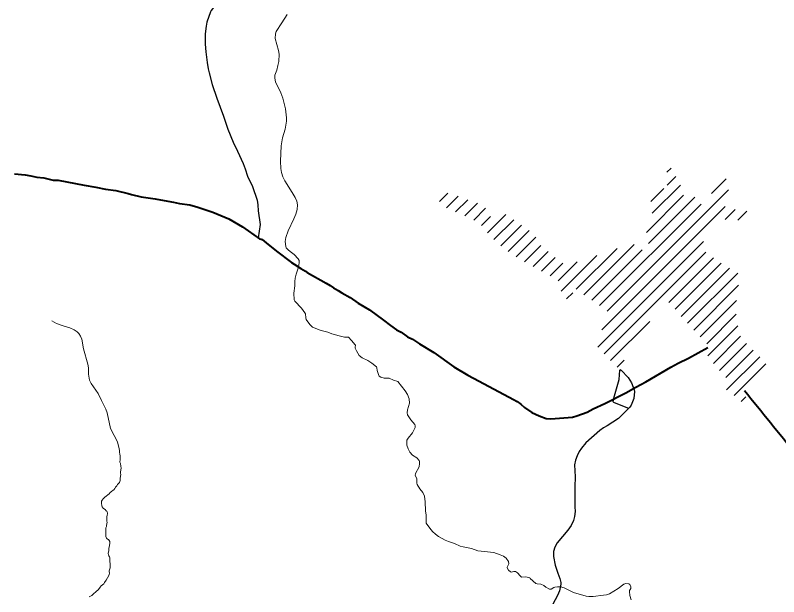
# Model space of a CAD drawing. Extents: x -1643653 to 4543381, y 1624270 to 13878484.
# Drawn here: x 613629 to 616082, y 8910770 to 8912638 of the extents above; entities that cross this region are included whole.
import ezdxf

# ---------------------------------------------------------------- set-up
doc = ezdxf.new("R2010")
doc.units = 0
doc.header["$LTSCALE"] = 160
doc.layers.add('6', color=7, linetype='Continuous', lineweight=13)
doc.layers.add('60', color=7, linetype='Continuous', lineweight=13)

msp = doc.modelspace()

# ---------------------------------------------------------------- linework, layer by layer
at = {"layer": '6'}
for p, q in [((615722.8, 8912133.8), (615735.8, 8912146.7)), ((615723.1, 8912091.6), (615751.6, 8912120.1)), ((615866.2, 8912064.9), (615913.5, 8912112.3)), ((615670.7, 8912039.2), (615712.3, 8912080.8)), ((615675.8, 8912001.9), (615765.9, 8912092)), ((614991.9, 8912039.2), (615018.6, 8912065.9)), ((615014.2, 8912019), (615051.5, 8912056.4)), ((615530.8, 8911687.2), (615920.2, 8912076.6)), ((615656.6, 8911940.3), (615776.4, 8912060.1)), ((615663.6, 8911904.8), (615812.3, 8912053.5)), ((615043.8, 8912006.3), (615082.5, 8912044.9)), ((615073.5, 8911993.6), (615114.1, 8912034.1)), ((615506.2, 8911705), (615832.4, 8912031.2)), ((615102.3, 8911979.9), (615140.1, 8912017.8)), ((615513.3, 8911627.3), (615909.8, 8912023.7)), ((615910.3, 8911981.8), (615942, 8912013.5)), ((615950.2, 8911979.3), (615979.5, 8912008.6)), ((615127, 8911962.2), (615156.3, 8911991.4)), ((615145.9, 8911938.7), (615204.6, 8911997.4)), ((615166.7, 8911917), (615230.7, 8911981)), ((615189.2, 8911897.1), (615255.5, 8911963.4)), ((615213, 8911878.5), (615280.3, 8911945.8)), ((615238.2, 8911861.3), (615301.4, 8911924.5)), ((615500.3, 8911571.8), (615839.7, 8911911.2)), ((615265.1, 8911845.7), (615317.8, 8911898.4)), ((615431.6, 8911757.6), (615562.9, 8911888.9)), ((615456.2, 8911739.8), (615617.5, 8911901.2)), ((615481.7, 8911722.9), (615642.7, 8911883.9)), ((615292.7, 8911830.9), (615340.7, 8911878.9)), ((615320.2, 8911816), (615363.8, 8911859.6)), ((615382.8, 8911751.2), (615497.4, 8911865.9)), ((615521.1, 8911550.2), (615847.5, 8911876.6)), ((615728.4, 8911715.1), (615872.1, 8911858.8)), ((615347.4, 8911800.8), (615388.4, 8911841.7)), ((615373.7, 8911784.6), (615434.8, 8911845.7)), ((615748.9, 8911693.2), (615897, 8911841.2)), ((615768.1, 8911669.9), (615923.5, 8911825.3)), ((615788.8, 8911648.1), (615950.1, 8911809.5)), ((615809.4, 8911626.3), (615953.2, 8911770.2)), ((615400.2, 8911726.3), (615420.1, 8911746.2)), ((615830, 8911604.6), (615946.5, 8911721.1)), ((615850.5, 8911582.5), (615945.5, 8911677.5)), ((615541.9, 8911528.6), (615667.5, 8911654.2)), ((615854.5, 8911544.2), (615950.1, 8911639.7)), ((615872.1, 8911519.3), (615959.2, 8911606.5)), ((615891.5, 8911496.3), (615978.4, 8911583.2)), ((615911.6, 8911474), (616000, 8911562.4)), ((615914.5, 8911434.4), (616020.8, 8911540.8)), ((615562.9, 8911507.2), (615585.5, 8911529.7)), ((615938.9, 8911416.4), (616040.5, 8911518)), ((615961.7, 8911396.8), (615976.5, 8911411.6))]:
    msp.add_line(p, q, dxfattribs=at)
at = {"layer": '6', "lineweight": 25}
for points in [[(614353.8, 8912761.2), (614336.9, 8912742.6), (614312.7, 8912712.9), (614299.8, 8912700.8), (614288.1, 8912687.2), (614265.4, 8912663), (614258.3, 8912653.2), (614256, 8912648.7), (614244.8, 8912614.9), (614242.1, 8912602.1), (614238.8, 8912578), (614238.7, 8912544.3), (614240.6, 8912520.4), (614245.5, 8912486.2)], [(614245.5, 8912486.2), (614248.5, 8912465.4), (614251.4, 8912452.5), (614261.7, 8912415.4), (614276.3, 8912371.6), (614298, 8912313.3), (614311.5, 8912271.9), (614311.5, 8912271.9), (614328.6, 8912229.8), (614343.1, 8912200.7), (614360.8, 8912161.7), (614367, 8912144.3)], [(614367, 8912144.3), (614375.3, 8912120.7), (614391.5, 8912087.1), (614405.8, 8912044.1), (614407.9, 8912028.6), (614409.2, 8912009.7), (614415.2, 8911965.8), (614409.2, 8911922.5)], [(615599.9, 8911375), (615570.6, 8911385.8), (615552.6, 8911394.1), (615550.1, 8911396.3), (615552, 8911408.1), (615569.5, 8911467.6), (615571.8, 8911497.7), (615572.6, 8911500), (615576.1, 8911497.3), (615598, 8911474.4), (615609.3, 8911456.9), (615617.4, 8911434.8), (615618, 8911429.4), (615616.8, 8911406.4), (615607.9, 8911385.5), (615603.3, 8911379.1), (615567.2, 8911342.2), (615530.8, 8911318.5), (615518.9, 8911311.9), (615507.1, 8911303.9), (615461.7, 8911264.1), (615448.1, 8911247.4), (615440.7, 8911235.9), (615434.2, 8911222.9), (615429.1, 8911208.4), (615426.1, 8911193.8), (615427.6, 8911155.1), (615426.4, 8911122.4), (615426.8, 8911058.8), (615427.6, 8911043.4), (615425.9, 8911028), (615422.1, 8911015), (615414.6, 8910998.4), (615403.9, 8910983.4), (615369.6, 8910943.1), (615362.5, 8910929), (615358.7, 8910915.2), (615358.7, 8910898.9), (615363.5, 8910871.4), (615371.8, 8910845.5), (615378.5, 8910828.5), (615382, 8910815.5), (615381.8, 8910809.8), (615377.1, 8910788.9), (615371.3, 8910773.5), (615341.2, 8910717.8)]]:
    msp.add_lwpolyline(points, dxfattribs=at)
at = {"layer": '6'}
for points in [[(614502.2, 8912639.9), (614484.8, 8912613.7), (614467.5, 8912585.5), (614465.3, 8912578.2), (614464, 8912563.3), (614475.1, 8912524.1), (614477.1, 8912512.2), (614475.3, 8912489.2), (614472.9, 8912476.4), (614468.8, 8912461.3), (614462.4, 8912445.2), (614462.6, 8912435.7), (614465.5, 8912423.8), (614481.8, 8912388.7), (614488.3, 8912371.2), (614496.7, 8912337), (614500.2, 8912308.2), (614500.5, 8912297.9), (614495.6, 8912271.6), (614487.7, 8912244.4), (614483.1, 8912218.1), (614480.7, 8912168.7), (614482.5, 8912145.7), (614484.5, 8912132.9)], [(614502.2, 8912639.9), (614484.8, 8912613.7), (614467.5, 8912585.5), (614465.3, 8912578.2), (614464, 8912563.3), (614475.1, 8912524.1), (614477.1, 8912512.2), (614475.3, 8912489.2), (614472.9, 8912476.4), (614468.8, 8912461.3), (614462.4, 8912445.2), (614462.6, 8912435.7), (614465.5, 8912423.8), (614481.8, 8912388.7), (614488.3, 8912371.2), (614496.7, 8912337), (614500.2, 8912308.2), (614500.5, 8912297.9), (614495.6, 8912271.6), (614487.7, 8912244.4), (614483.1, 8912218.1), (614480.7, 8912168.7), (614482.5, 8912145.7), (614484.5, 8912132.9)], [(614484.5, 8912132.9), (614488.5, 8912118.5), (614494.8, 8912105.6), (614519, 8912068.7), (614528.5, 8912052.3), (614533.6, 8912040.3), (614535.2, 8912029.2), (614534.1, 8912013.9), (614530.5, 8911998.8), (614524.3, 8911983.7), (614505.6, 8911945.2), (614498.3, 8911923.7), (614495.8, 8911911), (614498.1, 8911894.5), (614499.6, 8911890.4), (614505.2, 8911884.2), (614511.7, 8911878.7), (614525.4, 8911869.5), (614537.6, 8911855.5), (614541.2, 8911849.9), (614540.9, 8911842.1), (614539, 8911829.5), (614535.8, 8911818.4), (614530.9, 8911806.4), (614528.1, 8911793), (614527.1, 8911782.7), (614527.6, 8911768.3), (614524, 8911744.5), (614525, 8911723.2), (614527.2, 8911719.7), (614548.6, 8911697.1), (614559.2, 8911682.3), (614561, 8911678.1), (614562.1, 8911665.3), (614563.3, 8911660.1), (614575.8, 8911644.3), (614584.1, 8911636.2)], [(614484.5, 8912132.9), (614488.5, 8912118.5), (614494.8, 8912105.6), (614519, 8912068.7), (614528.5, 8912052.3), (614533.6, 8912040.3), (614535.2, 8912029.2), (614534.1, 8912013.9), (614530.5, 8911998.8), (614524.3, 8911983.7), (614505.6, 8911945.2), (614498.3, 8911923.7), (614495.8, 8911911), (614498.1, 8911894.5), (614499.6, 8911890.4), (614505.2, 8911884.2), (614511.7, 8911878.7), (614525.4, 8911869.5), (614537.6, 8911855.5), (614541.2, 8911849.9), (614540.9, 8911842.1), (614539, 8911829.5), (614535.8, 8911818.4), (614530.9, 8911806.4), (614528.1, 8911793), (614527.1, 8911782.7), (614527.6, 8911768.3), (614524, 8911744.5), (614525, 8911723.2), (614527.2, 8911719.7), (614548.6, 8911697.1), (614559.2, 8911682.3), (614561, 8911678.1), (614562.1, 8911665.3), (614563.3, 8911660.1), (614575.8, 8911644.3), (614584.1, 8911636.2)], [(613746.6, 8911655.6), (613761.8, 8911647), (613782.4, 8911639.6), (613803.8, 8911633.7), (613818.3, 8911626.8), (613827.9, 8911620.8), (613832.9, 8911615.2), (613838.7, 8911606.9), (613842.3, 8911596.7), (613848.4, 8911566.1), (613862.4, 8911516.5), (613864.1, 8911505.6), (613864.4, 8911484.4), (613867.7, 8911465.5), (613872.8, 8911454.6), (613895.5, 8911422.3), (613905.6, 8911400.5), (613920.2, 8911371.9), (613924.2, 8911361), (613935.1, 8911310.7), (613946.5, 8911288.1), (613957.4, 8911267.5), (613963, 8911245.3)], [(614584.1, 8911636.2), (614584.1, 8911636.2), (614608.1, 8911626), (614620.1, 8911622.5), (614632.8, 8911620.1), (614646.4, 8911614.5), (614669.5, 8911607.6), (614686.7, 8911603.6), (614699.1, 8911603.5)], [(614584.1, 8911636.2), (614584.1, 8911636.2), (614608.1, 8911626), (614620.1, 8911622.5), (614632.8, 8911620.1), (614646.4, 8911614.5), (614669.5, 8911607.6), (614686.7, 8911603.6), (614699.1, 8911603.5)], [(614699.1, 8911603.5), (614709.6, 8911592.7), (614721, 8911579.5), (614721.7, 8911577.4), (614720.5, 8911571.3), (614720.9, 8911568.5), (614725.2, 8911559.5), (614733.7, 8911545.2), (614743, 8911537.5), (614761.4, 8911528.7), (614774.6, 8911520.4), (614789, 8911508.1), (614790.7, 8911504.8), (614791.9, 8911496.1), (614796.7, 8911480.4), (614798.5, 8911478), (614803.8, 8911474.7), (614814.1, 8911471.6), (614829.7, 8911471.7), (614843.8, 8911465.2), (614857.7, 8911461.5)], [(614699.1, 8911603.5), (614709.6, 8911592.7), (614721, 8911579.5), (614721.7, 8911577.4), (614720.5, 8911571.3), (614720.9, 8911568.5), (614725.2, 8911559.5), (614733.7, 8911545.2), (614743, 8911537.5), (614761.4, 8911528.7), (614774.6, 8911520.4), (614789, 8911508.1), (614790.7, 8911504.8), (614791.9, 8911496.1), (614796.7, 8911480.4), (614798.5, 8911478), (614803.8, 8911474.7), (614814.1, 8911471.6), (614829.7, 8911471.7), (614843.8, 8911465.2), (614857.7, 8911461.5)], [(614857.7, 8911461.5), (614881.8, 8911430.8), (614888.6, 8911419.2), (614894.8, 8911405.2)], [(614857.7, 8911461.5), (614881.8, 8911430.8), (614888.6, 8911419.2), (614894.8, 8911405.2)], [(614894.8, 8911405.2), (614895.4, 8911391.4), (614888.9, 8911370.2), (614888.4, 8911360.8), (614889.1, 8911353.8), (614899.5, 8911337.6), (614912.4, 8911323), (614913.7, 8911319.3), (614914.2, 8911313.3), (614904.9, 8911296.6), (614891.1, 8911278.7), (614887.5, 8911272.7), (614886.7, 8911268.4), (614887.5, 8911257.1), (614891.3, 8911245.4), (614896.7, 8911234.7), (614905.3, 8911224.8), (614918.6, 8911216.5), (614926.2, 8911207.2), (614927.8, 8911204), (614928.2, 8911197.9), (614926.8, 8911187.5), (614914.6, 8911165.4), (614913.8, 8911159.4), (614919.2, 8911149.3), (614919.5, 8911135.1), (614920.4, 8911130.5), (614928.7, 8911116), (614938, 8911104.3), (614943.4, 8911093.3), (614946.1, 8911074.3), (614946.5, 8911046), (614948.7, 8911031.5), (614949.6, 8911006.3), (614960.5, 8910989.7), (614969.6, 8910979.2), (614979.4, 8910970.7), (614988.7, 8910963.9), (615010.6, 8910951.4), (615020.6, 8910946.9), (615040, 8910940.5), (615058, 8910932.4), (615068.1, 8910929.7), (615094.7, 8910924.8), (615114.8, 8910917.8), (615166.8, 8910911.8), (615187.2, 8910905), (615197.9, 8910900.2), (615206.5, 8910893.3), (615213.6, 8910883.4), (615215, 8910876), (615209.8, 8910865.4), (615209.1, 8910862.7), (615213.4, 8910855.6), (615220.2, 8910850.1), (615223.2, 8910849.3), (615226.8, 8910849.7), (615230.9, 8910851.5), (615235.7, 8910851.1), (615242.4, 8910846.7), (615250.7, 8910837.1), (615255.1, 8910833.3), (615267.9, 8910833.6), (615278.9, 8910832), (615282.1, 8910830.2)], [(614894.8, 8911405.2), (614895.4, 8911391.4), (614888.9, 8911370.2), (614888.4, 8911360.8), (614889.1, 8911353.8), (614899.5, 8911337.6), (614912.4, 8911323), (614913.7, 8911319.3), (614914.2, 8911313.3), (614904.9, 8911296.6), (614891.1, 8911278.7), (614887.5, 8911272.7), (614886.7, 8911268.4), (614887.5, 8911257.1), (614891.3, 8911245.4), (614896.7, 8911234.7), (614905.3, 8911224.8), (614918.6, 8911216.5), (614926.2, 8911207.2), (614927.8, 8911204), (614928.2, 8911197.9), (614926.8, 8911187.5), (614914.6, 8911165.4), (614913.8, 8911159.4), (614919.2, 8911149.3), (614919.5, 8911135.1), (614920.4, 8911130.5), (614928.7, 8911116), (614938, 8911104.3), (614943.4, 8911093.3), (614946.1, 8911074.3), (614946.5, 8911046), (614948.7, 8911031.5), (614949.6, 8911006.3), (614960.5, 8910989.7), (614969.6, 8910979.2), (614979.4, 8910970.7), (614988.7, 8910963.9), (615010.6, 8910951.4), (615020.6, 8910946.9), (615040, 8910940.5), (615058, 8910932.4), (615068.1, 8910929.7), (615094.7, 8910924.8), (615114.8, 8910917.8), (615166.8, 8910911.8), (615187.2, 8910905), (615197.9, 8910900.2), (615206.5, 8910893.3), (615213.6, 8910883.4), (615215, 8910876), (615209.8, 8910865.4), (615209.1, 8910862.7), (615213.4, 8910855.6), (615220.2, 8910850.1), (615223.2, 8910849.3), (615226.8, 8910849.7), (615230.9, 8910851.5), (615235.7, 8910851.1), (615242.4, 8910846.7), (615250.7, 8910837.1), (615255.1, 8910833.3), (615267.9, 8910833.6), (615278.9, 8910832), (615282.1, 8910830.2)], [(613963, 8911245.3), (613963.4, 8911239.5), (613963.5, 8911237), (613964, 8911233.7), (613964.6, 8911229.1), (613965.9, 8911221.6), (613966.2, 8911220), (613966.3, 8911218.8), (613966.4, 8911218.5)], [(613966, 8911218.5), (613966.2, 8911213.3), (613966.1, 8911210.4), (613965.8, 8911207), (613965.3, 8911205.2), (613964.9, 8911202.2), (613965.7, 8911199.6), (613966.6, 8911197.7), (613967.8, 8911188.8), (613968.6, 8911182.6), (613968.1, 8911177), (613967.4, 8911169.7), (613967.3, 8911166.2), (613967.7, 8911163.2), (613967.1, 8911156.4), (613966.2, 8911150.8), (613965.8, 8911148.1), (613965.7, 8911142.8), (613964.8, 8911139.7), (613963.2, 8911136.5), (613959.5, 8911132.2), (613957.2, 8911129.9), (613954.8, 8911125.9), (613951.1, 8911121.5), (613948.5, 8911117.8), (613945.3, 8911113.3), (613943.9, 8911111.8), (613937.8, 8911108.3), (613933.6, 8911104.8), (613930.1, 8911100.6), (613926.5, 8911097.3), (613920.7, 8911092.4), (613917, 8911089.5), (613913.8, 8911087), (613911, 8911084.6), (613908.2, 8911080.6), (613906.3, 8911077.3), (613905.5, 8911074), (613905.7, 8911070.7)], [(613905.7, 8911070.7), (613906.7, 8911061.6), (613907.9, 8911058.6), (613910.9, 8911054.8), (613912.8, 8911052.8), (613917.7, 8911049.7), (613921.4, 8911046.2), (613922.5, 8911044.6), (613923.9, 8911041.5), (613924.7, 8911039.5), (613924.8, 8911036.7), (613923.9, 8911031.6), (613923.4, 8911026.2), (613923, 8911016), (613923.2, 8911011.7), (613923.7, 8911009.6)], [(613923.7, 8911009.6), (613923.4, 8911004.1), (613922.3, 8910999.1), (613921.6, 8910995.9), (613920.6, 8910993.5), (613920.2, 8910990.8), (613919.6, 8910983.3), (613919.7, 8910972.5), (613919.7, 8910965.9), (613920, 8910963.9), (613922, 8910958.4), (613923, 8910957), (613925.6, 8910955.1), (613927.6, 8910954), (613928.3, 8910953.5)], [(613928.3, 8910953.5), (613933.1, 8910947.2), (613933.2, 8910944.8), (613932.9, 8910941.7), (613931.1, 8910934), (613930.9, 8910929.6), (613929.9, 8910925.9), (613929.5, 8910923.4), (613929.8, 8910920.8), (613929.5, 8910918.5), (613927.9, 8910913.2), (613927.6, 8910910.2), (613927.8, 8910908.3), (613928.8, 8910904.8), (613929.5, 8910901.6), (613931.4, 8910897.8), (613932.2, 8910895.3), (613933, 8910891.4), (613933.2, 8910886.4), (613933.6, 8910872.7), (613934, 8910868.4), (613933.5, 8910863.2), (613930.9, 8910853.3), (613930.7, 8910851.1), (613931.3, 8910845.2), (613930.7, 8910841.7), (613929, 8910838), (613924.9, 8910830.6), (613920.9, 8910822.8), (613916, 8910815.5), (613913, 8910811.6), (613909, 8910808), (613905.3, 8910805), (613901.6, 8910800.4), (613896.1, 8910793.5), (613888.2, 8910785.5), (613880.1, 8910779), (613874.6, 8910774.1), (613870.3, 8910772.2), (613866.8, 8910770)], [(615282.1, 8910830.2), (615283.3, 8910828.4), (615301.8, 8910812), (615305.6, 8910810.9), (615317.4, 8910809.9), (615327, 8910806.2), (615334.1, 8910800.2), (615345.7, 8910794.2), (615350.8, 8910794.5), (615359.4, 8910799.7), (615362.8, 8910800.9), (615370.9, 8910802.2), (615381.1, 8910801.7), (615392.8, 8910798.4), (615422.1, 8910783.9), (615463.6, 8910771.7), (615471.6, 8910770.6), (615485.6, 8910770.5), (615518.7, 8910774.5), (615528.2, 8910776.4), (615537.8, 8910779.3), (615566.4, 8910796.3), (615584.6, 8910810.5), (615590.8, 8910812.2), (615600.7, 8910811.2), (615603.2, 8910808.9), (615606.8, 8910802), (615606.7, 8910796.5), (615602.9, 8910789.8), (615602.2, 8910786.7), (615603.2, 8910774.1), (615607.3, 8910759.9)], [(615282.1, 8910830.2), (615283.3, 8910828.4), (615301.8, 8910812), (615305.6, 8910810.9), (615317.4, 8910809.9), (615327, 8910806.2), (615334.1, 8910800.2), (615345.7, 8910794.2), (615350.8, 8910794.5), (615359.4, 8910799.7), (615362.8, 8910800.9), (615370.9, 8910802.2), (615381.1, 8910801.7), (615392.8, 8910798.4), (615422.1, 8910783.9), (615463.6, 8910771.7), (615471.6, 8910770.6), (615485.6, 8910770.5), (615518.7, 8910774.5), (615528.2, 8910776.4), (615537.8, 8910779.3), (615566.4, 8910796.3), (615584.6, 8910810.5), (615590.8, 8910812.2), (615600.7, 8910811.2), (615603.2, 8910808.9), (615606.8, 8910802), (615606.7, 8910796.5), (615602.9, 8910789.8), (615602.2, 8910786.7), (615603.2, 8910774.1), (615607.3, 8910759.9)]]:
    msp.add_lwpolyline(points, dxfattribs=at)
at = {"layer": '6', "lineweight": 40}
for points in [[(613626.7, 8912128.5), (613660.6, 8912124.5), (613678.3, 8912121.5), (613698.2, 8912117), (613721.1, 8912115.6), (613750.5, 8912108.4), (613766.3, 8912107.4), (613849.7, 8912091.9), (613888.1, 8912085.9), (613919, 8912079.5), (613951.5, 8912074.8), (613991.2, 8912065.2), (614002.3, 8912061.8), (614033.2, 8912054.9), (614077.8, 8912048.2), (614095.5, 8912045.1)], [(614095.5, 8912045.1), (614137.1, 8912037.7), (614156.6, 8912033.3), (614189.2, 8912028.5), (614215.5, 8912021.7), (614263.5, 8912005.4), (614314.9, 8911983.3), (614359.3, 8911958.1), (614413.5, 8911919.6), (614418.7, 8911918.6), (614421.7, 8911917.2), (614435.2, 8911906.1)], [(614435.2, 8911906.1), (614467.8, 8911879.5), (614516.5, 8911843.4), (614525, 8911838.5), (614546.8, 8911823.9), (614561.7, 8911815.5), (614566.3, 8911811.2), (614628, 8911777.5), (614641.1, 8911769.4), (614651.5, 8911761.7), (614666.3, 8911753.9), (614677.9, 8911746.1), (614704.5, 8911730.6), (614730.4, 8911712.3), (614767.2, 8911691.7), (614812.1, 8911658)], [(614812.1, 8911658), (614834.3, 8911641.2), (614853.5, 8911627.7), (614868.4, 8911619.3), (614889.4, 8911605.2), (614904.7, 8911597), (614927.5, 8911582), (614973.7, 8911554), (615037.8, 8911508.7), (615082.7, 8911481.4), (615119.3, 8911462), (615230, 8911403.5)], [(615622.9, 8911442.5), (615654.7, 8911459.9), (615735.5, 8911507.1), (615759.3, 8911519.9), (615791.8, 8911536), (615853.7, 8911570.5)], [(615230, 8911403.5), (615241.5, 8911397.4), (615253.3, 8911388.6), (615265.3, 8911377.7), (615288.5, 8911361.6), (615312.4, 8911350.8), (615334.8, 8911342.9), (615350.2, 8911341), (615419.2, 8911347.2), (615433.5, 8911350.8), (615466.3, 8911362.9), (615486, 8911373.3), (615523.5, 8911390.4), (615590.8, 8911424.9), (615622.9, 8911442.5)]]:
    msp.add_lwpolyline(points, dxfattribs=at)
msp.add_spline([(615971.7, 8911432.5), (616138.5, 8911227.2), (616313.3, 8911009), (616504.8, 8910771.9), (616895.5, 8910293.3), (617079.2, 8910062.8), (617725.5, 8909265.3), (618056.1, 8908857.7), (618263.2, 8908603.7), (618306.6, 8908556.9), (618336.6, 8908483.4), (618463.5, 8908212.8), (618533.7, 8908055.7), (618557.1, 8908012.3), (618590.5, 8907985.6), (618640.6, 8907962.2), (618764.1, 8907925.4), (618847.6, 8907882), (618877.7, 8907865.3), (618937.8, 8907811.8), (618997.9, 8907778.4), (619028, 8907745), (619141.5, 8907698.2), (619241.7, 8907674.8), (619372, 8907724.9), (619488.8, 8907801.8), (619552.3, 8907878.6), (619575.7, 8907905.4), (619599.1, 8907898.7), (619632.5, 8907871.9), (619679.2, 8907871.9), (619782.8, 8907918.7), (619872.9, 8907952.1), (619949.7, 8907952.1), (620026.6, 8907932.1), (620080, 8907908.7), (620120.1, 8907902), (620166.8, 8907932.1), (620233.6, 8907952.1), (620300.4, 8907958.8), (620363.9, 8907992.2), (620444, 8908052.4), (620517.5, 8908095.8), (620586.9, 8908115.3)], degree=3, dxfattribs=at)
at = {"layer": '60', "lineweight": 25}
msp.add_spline([(814781, 9009175.5), (814787.2, 9009173.4), (814796.9, 9009173.4), (814799.4, 9009172.4), (814805.1, 9009174.5), (814805.6, 9009176.5), (814811.7, 9009179.5), (814811.7, 9009179.5), (814801.5, 9009181), (814790.7, 9009181.5), (814784.1, 9009183.1), (814777.4, 9009185.1), (814778.4, 9009175.5)], degree=3, dxfattribs=at)

doc.saveas('drawing.dxf')
